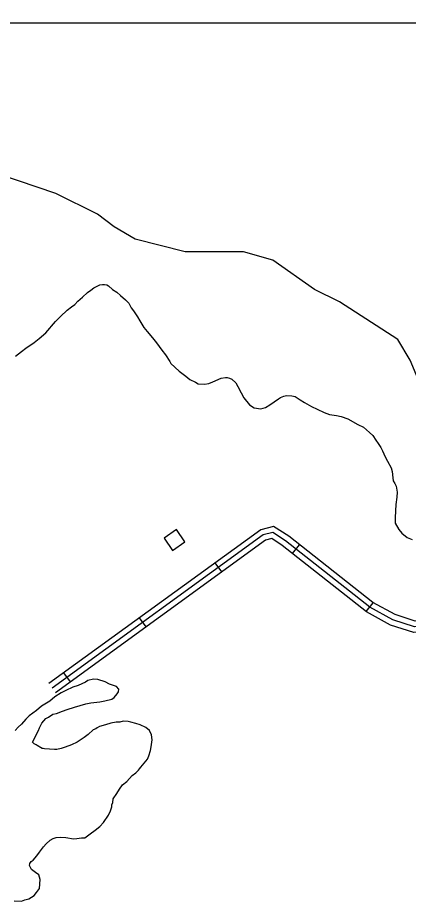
# Model space of a CAD drawing. Extents: x 3245246 to 3283090, y 806824 to 832173.
# Drawn here: x 3278046 to 3279090, y 815916 to 818276 of the extents above; entities that cross this region are included whole.
import ezdxf

# ---------------------------------------------------------------- set-up
doc = ezdxf.new("R2010")
doc.units = 0
for name, color, linetype in [('V-BLDG-OTLN', 7, 'Continuous'), ('V-GRID-MAJR', 7, 'Continuous'), ('V-ROAD-CNTR', 7, 'Continuous'), ('V-SITE-VEGE', 7, 'Continuous'), ('V-TOPO-SHOR', 7, 'Continuous')]:
    doc.layers.add(name, color=color, linetype=linetype)

msp = doc.modelspace()

# ---------------------------------------------------------------- linework, layer by layer
at = {"layer": 'V-BLDG-OTLN'}
msp.add_lwpolyline([(3278460.1, 816852.9), (3278492.9, 816875.7), (3278470.2, 816908.6), (3278437.3, 816885.8)], close=True, dxfattribs=at)
at = {"layer": 'V-GRID-MAJR'}
msp.add_spline([(3249418.2, 818275.5), (3254654, 818271.3), (3259889.9, 818267.9), (3265125.8, 818265.2), (3270361.6, 818263.3), (3275597.5, 818262.2), (3280833.3, 818261.8)], degree=3, dxfattribs=at)
at = {"layer": 'V-ROAD-CNTR'}
for p, q in [((3278780.7, 816844.5), (3278799.3, 816868.1)), ((3278591.7, 816795.5), (3278574.1, 816819.8)), ((3278976.9, 816689.6), (3278995.5, 816713.2)), ((3278389.4, 816648.7), (3278371.8, 816672.9)), ((3278187.1, 816501.8), (3278169.5, 816526.1))]:
    msp.add_line(p, q, dxfattribs=at)
for points in [[(3279613.9, 817027.8), (3279520.6, 816908.2), (3279404.7, 816795.7), (3279343, 816744.5), (3279281.6, 816707.2), (3279205.5, 816672.8), (3279167.5, 816667.7), (3279108.2, 816663.7), (3279054.2, 816681.3), (3278994.9, 816713.7), (3278770.5, 816890.8), (3278730.1, 816916.5), (3278695.9, 816908.2), (3278129.6, 816497.1)], [(3279629.5, 817023.4), (3279531.8, 816898.2), (3279414.7, 816784.6), (3279351.7, 816732.3), (3279288.6, 816693.9), (3279209.7, 816658.2), (3279169, 816652.8), (3279106.3, 816648.5), (3279048.3, 816667.5), (3278986.6, 816701.1), (3278761.8, 816878.5), (3278727.5, 816900.4), (3278702.3, 816894.3), (3278138.4, 816485)], [(3279618.7, 816985.2), (3279543, 816888.1), (3279424.8, 816773.4), (3279360.5, 816720), (3279295.6, 816680.6), (3279213.9, 816643.7), (3279170.5, 816637.9), (3279104.4, 816633.4), (3279042.3, 816653.6), (3278978.3, 816688.5), (3278753.1, 816866.3), (3278724.8, 816884.3), (3278708.7, 816880.4), (3278147.2, 816472.9)]]:
    msp.add_lwpolyline(points, dxfattribs=at)
at = {"layer": 'V-SITE-VEGE'}
for p, q in [((3278242.2, 817547.8), (3278249.9, 817553.7)), ((3278249.9, 817553.7), (3278260.3, 817559.4)), ((3278260.3, 817559.4), (3278266, 817561.8)), ((3278266, 817561.8), (3278273.4, 817563.1)), ((3278273.4, 817563.1), (3278277.9, 817562.8)), ((3278277.9, 817562.8), (3278284.3, 817562.4)), ((3278284.3, 817562.4), (3278288.6, 817559.4)), ((3278288.6, 817559.4), (3278299.9, 817549.5)), ((3278207.3, 817518.2), (3278219.9, 817529.2)), ((3278219.9, 817529.2), (3278232.6, 817541.2)), ((3278232.6, 817541.2), (3278242.2, 817547.8)), ((3278299.9, 817549.5), (3278311.3, 817542.3)), ((3278311.3, 817542.3), (3278320.7, 817533.5)), ((3278320.7, 817533.5), (3278334.5, 817521.6)), ((3278178.4, 817494.5), (3278189.9, 817502.9)), ((3278189.9, 817502.9), (3278199.5, 817509.6)), ((3278199.5, 817509.6), (3278207.3, 817518.2)), ((3278334.5, 817521.6), (3278343.1, 817512.8)), ((3278343.1, 817512.8), (3278349.6, 817500.5)), ((3278160.8, 817477.4), (3278178.4, 817494.5)), ((3278349.6, 817500.5), (3278355.5, 817492.8)), ((3278355.5, 817492.8), (3278366.3, 817476.6)), ((3278121.4, 817434.3), (3278147.1, 817463.7)), ((3278147.1, 817463.7), (3278160.8, 817477.4)), ((3278366.3, 817476.6), (3278372.9, 817466.1)), ((3278372.9, 817466.1), (3278383.6, 817448)), ((3278103.9, 817419.1), (3278121.4, 817434.3)), ((3278383.6, 817448), (3278392, 817437.4)), ((3278392, 817437.4), (3278406.4, 817420.9)), ((3278090.4, 817408.1), (3278103.9, 817419.1)), ((3278406.4, 817420.9), (3278417.4, 817407.4)), ((3278056.8, 817383.8), (3278068.4, 817393.1)), ((3278068.4, 817393.1), (3278090.4, 817408.1)), ((3278417.4, 817407.4), (3278431.6, 817387.3)), ((3278431.6, 817387.3), (3278440.8, 817374.8)), ((3278040.5, 817371.2), (3278056.8, 817383.8)), ((3278440.8, 817374.8), (3278452.5, 817357.6)), ((3278452.5, 817357.6), (3278455.8, 817351.9)), ((3278455.8, 817351.9), (3278478.1, 817331.2)), ((3278478.1, 817331.2), (3278495.6, 817318.2)), ((3278495.6, 817318.2), (3278505.9, 817309.3)), ((3278590.2, 817312.8), (3278601.3, 817314.8)), ((3278601.3, 817314.8), (3278605.9, 817314.5)), ((3278605.9, 817314.5), (3278612.2, 817313.2)), ((3278505.9, 817309.3), (3278521, 817301.9)), ((3278521, 817301.9), (3278528.9, 817297.7)), ((3278528.9, 817297.7), (3278545.3, 817296.6)), ((3278545.3, 817296.6), (3278557.3, 817298.5)), ((3278557.3, 817298.5), (3278567.7, 817303.3)), ((3278567.7, 817303.3), (3278590.2, 817312.8)), ((3278612.2, 817313.2), (3278618.3, 817310)), ((3278618.3, 817310), (3278628.7, 817300.2)), ((3278628.7, 817300.2), (3278634.4, 817290.7)), ((3278634.4, 817290.7), (3278643.3, 817273.6)), ((3278643.3, 817273.6), (3278650.7, 817260.4)), ((3278650.7, 817260.4), (3278665.9, 817242)), ((3278719.8, 817241.2), (3278742.8, 817257.9)), ((3278742.8, 817257.9), (3278748.5, 817261.2)), ((3278748.5, 817261.2), (3278756.9, 817264.3)), ((3278756.9, 817264.3), (3278764.4, 817266.5)), ((3278764.4, 817266.5), (3278778.9, 817265.6)), ((3278778.9, 817265.6), (3278788, 817264.1)), ((3278788, 817264.1), (3278801.1, 817255)), ((3278801.1, 817255), (3278812.5, 817247.8)), ((3278812.5, 817247.8), (3278831, 817237.5)), ((3278665.9, 817242), (3278678.2, 817233.9)), ((3278678.2, 817233.9), (3278696.2, 817230.9)), ((3278696.2, 817230.9), (3278708.4, 817234.6)), ((3278708.4, 817234.6), (3278719.8, 817241.2)), ((3278831, 817237.5), (3278846, 817230.1)), ((3278846, 817230.1), (3278864.6, 817221.5)), ((3278864.6, 817221.5), (3278878.9, 817216)), ((3278878.9, 817216), (3278897.9, 817212.9)), ((3278897.9, 817212.9), (3278910.5, 817210.2)), ((3278910.5, 817210.2), (3278928.4, 817204.5)), ((3278928.4, 817204.5), (3278954.7, 817189)), ((3278954.7, 817189), (3278969.8, 817181.7)), ((3278969.8, 817181.7), (3278986.2, 817167.8)), ((3278986.2, 817167.8), (3278994.8, 817159.9)), ((3278994.8, 817159.9), (3279003.1, 817147.5)), ((3279003.1, 817147.5), (3279008.9, 817137.9)), ((3279008.9, 817137.9), (3279016.4, 817127.4)), ((3279016.4, 817127.4), (3279020.4, 817118.9)), ((3279020.4, 817118.9), (3279027.6, 817102.9)), ((3279027.6, 817102.9), (3279034.2, 817091.5)), ((3279034.2, 817091.5), (3279043.9, 817073.5)), ((3279043.9, 817073.5), (3279046.9, 817063.3)), ((3279046.9, 817063.3), (3279048.5, 817046.7)), ((3279048.5, 817046.7), (3279048.9, 817038.5)), ((3279048.9, 817038.5), (3279053.9, 817031.7)), ((3279053.9, 817031.7), (3279057.1, 817024.2)), ((3279057.1, 817024.2), (3279059.7, 817008.5)), ((3279059.7, 817008.5), (3279058.8, 816994.9)), ((3279058.8, 816994.9), (3279056.6, 816975.8)), ((3279056.6, 816975.8), (3279054.3, 816940.3)), ((3279054.3, 816940.3), (3279054.2, 816925.7)), ((3279054.2, 816925.7), (3279064, 816908.6)), ((3279064, 816908.6), (3279072.5, 816898.9)), ((3279072.5, 816898.9), (3279086.4, 816887.1)), ((3279086.4, 816887.1), (3279099.7, 816881.6)), ((3278207.8, 816492.2), (3278193.8, 816487.6)), ((3278227.6, 816500.9), (3278207.8, 816492.2)), ((3278234.2, 816505), (3278227.6, 816500.9)), ((3278249.1, 816508.6), (3278234.2, 816505)), ((3278260.9, 816507.8), (3278249.1, 816508.6)), ((3278279.7, 816502), (3278260.9, 816507.8)), ((3278292.1, 816495.7), (3278279.7, 816502)), ((3278310.8, 816489), (3278292.1, 816495.7)), ((3278316.8, 816482.2), (3278310.8, 816489)), ((3278162.6, 816472.3), (3278145.5, 816461.6)), ((3278174.9, 816478.8), (3278162.6, 816472.3)), ((3278193.8, 816487.6), (3278174.9, 816478.8)), ((3278304.4, 816460.2), (3278312.3, 816469.7)), ((3278312.3, 816469.7), (3278315.4, 816475)), ((3278315.4, 816475), (3278316.8, 816482.2)), ((3278132, 816450.6), (3278110, 816436.5)), ((3278145.5, 816461.6), (3278132, 816450.6)), ((3278198.5, 816434.3), (3278228.3, 816443.3)), ((3278228.3, 816443.3), (3278242.2, 816446.1)), ((3278242.2, 816446.1), (3278266.1, 816448.1)), ((3278266.1, 816448.1), (3278279.1, 816450.9)), ((3278279.1, 816450.9), (3278297.6, 816455.2)), ((3278297.6, 816455.2), (3278304.4, 816460.2)), ((3278096.5, 816425.6), (3278077.3, 816411.3)), ((3278110, 816436.5), (3278096.5, 816425.6)), ((3278140.6, 816415.3), (3278149.9, 816417.5)), ((3278149.9, 816417.5), (3278165.8, 816423.7)), ((3278165.8, 816423.7), (3278178.9, 816428.3)), ((3278178.9, 816428.3), (3278198.5, 816434.3)), ((3278068.4, 816401.8), (3278056.6, 816388.9)), ((3278077.3, 816411.3), (3278068.4, 816401.8)), ((3278110.7, 816391.7), (3278121.5, 816403.8)), ((3278121.5, 816403.8), (3278129.1, 816407.9)), ((3278129.1, 816407.9), (3278140.6, 816415.3)), ((3278309.1, 816394.1), (3278295.2, 816391.4)), ((3278319.2, 816394.4), (3278309.1, 816394.1)), ((3278328.4, 816396.5), (3278319.2, 816394.4)), ((3278341.2, 816395.6), (3278328.4, 816396.5)), ((3278348.4, 816394.2), (3278341.2, 816395.6)), ((3278361.9, 816390.6), (3278348.4, 816394.2)), ((3278047.8, 816380.4), (3278039.9, 816371.8)), ((3278056.6, 816388.9), (3278047.8, 816380.4)), ((3278086.3, 816340.4), (3278102.1, 816372.2)), ((3278102.1, 816372.2), (3278104.4, 816379.4)), ((3278104.4, 816379.4), (3278110.7, 816391.7)), ((3278248.4, 816373.5), (3278234.8, 816361.6)), ((3278255, 816376.7), (3278248.4, 816373.5)), ((3278258.8, 816379.2), (3278255, 816376.7)), ((3278265.4, 816382.4), (3278258.8, 816379.2)), ((3278281.2, 816386.8), (3278265.4, 816382.4)), ((3278295.2, 816391.4), (3278281.2, 816386.8)), ((3278373.5, 816387.1), (3278361.9, 816390.6)), ((3278388.5, 816379.7), (3278373.5, 816387.1)), ((3278398.1, 816371.8), (3278388.5, 816379.7)), ((3278403.7, 816360.4), (3278398.1, 816371.8)), ((3278224.2, 816353.1), (3278205.1, 816340.7)), ((3278234.8, 816361.6), (3278224.2, 816353.1)), ((3278403.4, 816328.5), (3278405.5, 816346.6)), ((3278405.5, 816346.6), (3278403.7, 816360.4)), ((3278088, 816339.3), (3278086.3, 816340.4)), ((3278090.6, 816336.4), (3278088, 816339.3)), ((3278095.9, 816333.3), (3278090.6, 816336.4)), ((3278098.5, 816332.2), (3278095.9, 816333.3)), ((3278102.9, 816329.2), (3278098.5, 816332.2)), ((3278105.5, 816327.2), (3278102.9, 816329.2)), ((3278107.3, 816326.2), (3278105.5, 816327.2)), ((3278111.7, 816324.1), (3278107.3, 816326.2)), ((3278114.4, 816323.9), (3278111.7, 816324.1)), ((3278118, 816322.7), (3278114.4, 816323.9)), ((3278162.8, 816323.4), (3278150.8, 816321.5)), ((3278173.1, 816327.3), (3278162.8, 816323.4)), ((3278190, 816333.5), (3278173.1, 816327.3)), ((3278205.1, 816340.7), (3278190, 816333.5)), ((3278400.9, 816318.6), (3278403.4, 816328.5)), ((3278144.4, 816321), (3278118, 816322.7)), ((3278150.8, 816321.5), (3278144.4, 816321)), ((3278393, 816295.4), (3278396.3, 816304.3)), ((3278396.3, 816304.3), (3278400.9, 816318.6)), ((3278375.1, 816273.7), (3278393, 816295.4)), ((3278352.6, 816251.4), (3278362.3, 816259)), ((3278362.3, 816259), (3278369.1, 816265.9)), ((3278369.1, 816265.9), (3278372.1, 816269.3)), ((3278372.1, 816269.3), (3278375.1, 816273.7)), ((3278326.3, 816226.7), (3278337.9, 816236)), ((3278337.9, 816236), (3278352.6, 816251.4)), ((3278311.1, 816203.9), (3278318.3, 816215.3)), ((3278318.3, 816215.3), (3278326.3, 816226.7)), ((3278300.4, 816180), (3278301.9, 816189)), ((3278301.9, 816189), (3278311.1, 816203.9)), ((3278294.3, 816157.6), (3278297.8, 816168.3)), ((3278297.8, 816168.3), (3278298.1, 816173.7)), ((3278298.1, 816173.7), (3278300.4, 816180)), ((3278275.8, 816125.9), (3278289, 816146)), ((3278289, 816146), (3278294.3, 816157.6)), ((3278253.4, 816105.5), (3278266, 816115.6)), ((3278266, 816115.6), (3278275.8, 816125.9)), ((3278225.6, 816085.4), (3278240, 816096.3)), ((3278240, 816096.3), (3278253.4, 816105.5)), ((3278115.3, 816061.6), (3278122.2, 816069.4)), ((3278122.2, 816069.4), (3278132.9, 816078.7)), ((3278132.9, 816078.7), (3278141.4, 816083.6)), ((3278141.4, 816083.6), (3278148.9, 816085.9)), ((3278148.9, 816085.9), (3278161.7, 816086.9)), ((3278161.7, 816086.9), (3278175.4, 816086)), ((3278175.4, 816086), (3278195.3, 816082.8)), ((3278195.3, 816082.8), (3278204.4, 816083.1)), ((3278204.4, 816083.1), (3278217.3, 816085)), ((3278217.3, 816085), (3278225.6, 816085.4)), ((3278097.2, 816037.2), (3278104.3, 816046.8)), ((3278104.3, 816046.8), (3278115.3, 816061.6)), ((3278078.1, 816011.1), (3278078.5, 816016.6)), ((3278078.5, 816016.6), (3278082.5, 816021.8)), ((3278082.5, 816021.8), (3278087.4, 816026)), ((3278087.4, 816026), (3278097.2, 816037.2)), ((3278080.6, 816006.4), (3278078.1, 816011.1)), ((3278083.8, 816000.7), (3278080.6, 816006.4)), ((3278094.3, 815992.7), (3278083.8, 816000.7)), ((3278103, 815986.6), (3278094.3, 815992.7)), ((3278106.7, 815973.6), (3278103, 815986.6)), ((3278105.1, 815949.9), (3278106.7, 815973.6)), ((3278097.1, 815939.5), (3278105.1, 815949.9)), ((3278065.7, 815919.7), (3278075.9, 815922.6)), ((3278075.9, 815922.6), (3278090.2, 815931.7)), ((3278090.2, 815931.7), (3278097.1, 815939.5)), ((3278037.2, 815917), (3278056.3, 815915.7)), ((3278056.3, 815915.7), (3278065.7, 815919.7))]:
    msp.add_line(p, q, dxfattribs=at)
at = {"layer": 'V-TOPO-SHOR'}
msp.add_lwpolyline([(3279518.1, 817026.2), (3279362.3, 817081.9), (3279262, 817126.5), (3279150.7, 817226.8), (3279095.1, 817360.5), (3279061.7, 817416.2), (3278905.8, 817516.5), (3278839, 817549.9), (3278727.7, 817627.9), (3278649.7, 817650.2), (3278493.8, 817650.3), (3278360.2, 817683.8), (3278304.5, 817717.2), (3278260, 817750.6), (3278148.7, 817806.4), (3277948.2, 817873.3)], dxfattribs=at)

doc.saveas('drawing.dxf')
